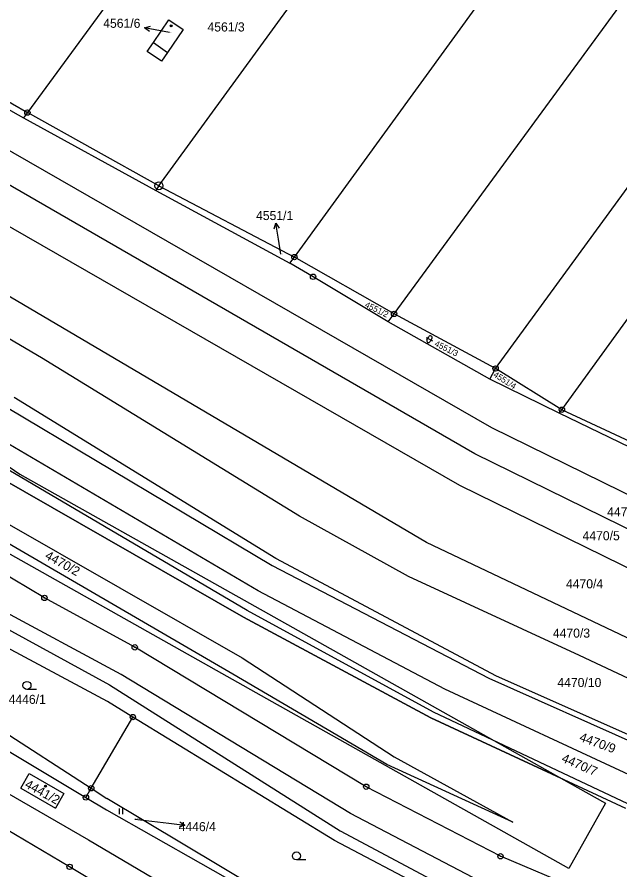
# Model space of a CAD drawing. Extents: x -593183 to -588034, y -1130415 to -1124994.
# Drawn here: x -589468.3 to -589355.6, y -1128646.6 to -1128487.1 of the extents above; entities that cross this region are included whole.
import ezdxf

# ---------------------------------------------------------------- set-up
doc = ezdxf.new("R2010")
doc.units = 0
for name, color, linetype in [('Vrstva 1', 7, 'Continuous'), ('Vrstva 16', 7, 'Continuous'), ('Vrstva 18', 7, 'Continuous'), ('Vrstva 19', 7, 'Continuous'), ('Vrstva 24', 7, 'Continuous'), ('Vrstva 25', 7, 'Continuous'), ('Vrstva 27', 7, 'Continuous'), ('Vrstva 4', 7, 'Continuous')]:
    doc.layers.add(name, color=color, linetype=linetype)

msp = doc.modelspace()

# ---------------------------------------------------------------- linework, layer by layer
at = {"layer": 'Vrstva 1'}
for p, q in [((-589440.39, -1128469.38), (-589466.4, -1128504.93)), ((-589416.46, -1128531.96), (-589373.01, -1128472.1)), ((-589441.79, -1128518.63), (-589417.36, -1128485.07)), ((-589397.82, -1128542.59), (-589355.63, -1128484.95)), ((-589442.84, -1128491.82), (-589439.93, -1128487.58)), ((-589439.93, -1128487.58), (-589437.27, -1128489.41)), ((-589437.27, -1128489.41), (-589440.19, -1128493.67)), ((-589443.98, -1128493.48), (-589442.84, -1128491.82)), ((-589441.32, -1128495.32), (-589443.98, -1128493.48)), ((-589440.19, -1128493.67), (-589441.32, -1128495.32)), ((-589378.83, -1128552.81), (-589339.85, -1128499.28)), ((-589470.56, -1128503.99), (-589467.1, -1128505.89)), ((-589466.4, -1128504.93), (-589467.1, -1128505.89)), ((-589467.1, -1128505.89), (-589442.37, -1128519.49)), ((-589366.44, -1128560.51), (-589327.11, -1128506.06)), ((-589382.69, -1128568.75), (-589486.84, -1128508.64)), ((-589379.54, -1128563.9), (-589474.35, -1128509.41)), ((-589441.79, -1128518.63), (-589442.37, -1128519.49)), ((-589442.37, -1128519.49), (-589417.33, -1128533.11)), ((-589441.79, -1128518.63), (-589416.46, -1128531.96)), ((-589385.55, -1128574.7), (-589481.13, -1128519.73)), ((-589391.73, -1128585.38), (-589486.43, -1128529.51)), ((-589417.33, -1128533.11), (-589416.46, -1128531.96)), ((-589397.82, -1128542.59), (-589416.46, -1128531.96)), ((-589412.97, -1128535.65), (-589417.33, -1128533.11)), ((-589463.75, -1128550.84), (-589491.23, -1128534.7)), ((-589398.91, -1128544.09), (-589412.97, -1128535.65)), ((-589398.91, -1128544.09), (-589397.82, -1128542.59)), ((-589378.83, -1128552.81), (-589397.82, -1128542.59)), ((-589379.93, -1128554.82), (-589398.91, -1128544.09)), ((-589415.48, -1128580.45), (-589463.75, -1128550.84)), ((-589379.93, -1128554.82), (-589378.83, -1128552.81)), ((-589366.44, -1128560.51), (-589378.83, -1128552.81)), ((-589366.92, -1128561.16), (-589379.93, -1128554.82)), ((-589419.92, -1128588.37), (-589468.88, -1128558.23)), ((-589470.18, -1128560.1), (-589420.65, -1128589.67)), ((-589366.92, -1128561.16), (-589366.44, -1128560.51)), ((-589339.59, -1128573.09), (-589366.44, -1128560.51)), ((-589340.34, -1128574.12), (-589366.92, -1128561.16)), ((-589320.36, -1128593), (-589379.54, -1128563.9)), ((-589423.26, -1128594.39), (-589473.32, -1128564.96)), ((-589425.31, -1128598.08), (-589475.12, -1128568.77)), ((-589322.85, -1128598.29), (-589382.69, -1128568.75)), ((-589425.99, -1128599.32), (-589476.01, -1128570.66)), ((-589463.21, -1128595.72), (-589498.6, -1128574.6)), ((-589325.36, -1128604.21), (-589385.55, -1128574.7)), ((-589478.91, -1128576.81), (-589426.24, -1128606.96)), ((-589427.98, -1128610), (-589480.22, -1128579.57)), ((-589395.15, -1128591.69), (-589415.48, -1128580.45)), ((-589330.1, -1128614.69), (-589391.73, -1128585.38)), ((-589420.65, -1128589.67), (-589380.12, -1128610.74)), ((-589378.67, -1128610.38), (-589419.92, -1128588.37)), ((-589363.13, -1128606.5), (-589395.15, -1128591.69)), ((-589388.32, -1128612.79), (-589423.26, -1128594.39)), ((-589448.87, -1128610.07), (-589474.94, -1128595.99)), ((-589446.32, -1128604.97), (-589463.21, -1128595.72)), ((-589451.41, -1128615.13), (-589486.65, -1128596.25)), ((-589390.44, -1128617.1), (-589425.31, -1128598.08)), ((-589390.97, -1128618.18), (-589425.99, -1128599.32)), ((-589403.02, -1128631.05), (-589446.32, -1128604.97)), ((-589426.24, -1128606.96), (-589397.79, -1128625.46)), ((-589332.2, -1128621.12), (-589363.13, -1128606.5)), ((-589494.41, -1128609.8), (-589455.45, -1128633.06)), ((-589406, -1128636.07), (-589448.87, -1128610.07)), ((-589399.15, -1128626.92), (-589427.98, -1128610)), ((-589335.55, -1128629.58), (-589378.67, -1128610.38)), ((-589380.12, -1128610.74), (-589335.9, -1128630.46)), ((-589352.14, -1128629.62), (-589388.32, -1128612.79)), ((-589446.68, -1128618.02), (-589451.41, -1128615.13)), ((-589498.27, -1128616.07), (-589454.98, -1128640.96)), ((-589474.36, -1128618.42), (-589454.45, -1128631.34)), ((-589454.45, -1128631.34), (-589446.68, -1128618.02)), ((-589408.98, -1128641.1), (-589446.68, -1128618.02)), ((-589354.46, -1128635.09), (-589390.97, -1128618.18)), ((-589354.1, -1128634.25), (-589390.44, -1128617.1)), ((-589397.79, -1128625.46), (-589375.6, -1128637.67)), ((-589375.6, -1128637.67), (-589399.15, -1128626.92)), ((-589467.63, -1128631.32), (-589466.06, -1128628.59)), ((-589466.06, -1128628.59), (-589459.56, -1128632.33)), ((-589377.92, -1128644.05), (-589403.02, -1128631.05)), ((-589467.63, -1128631.32), (-589461.13, -1128635.06)), ((-589459.56, -1128632.33), (-589461.13, -1128635.06)), ((-589455.45, -1128633.06), (-589454.45, -1128631.34)), ((-589454.45, -1128631.34), (-589451.55, -1128633.23)), ((-589455.45, -1128633.06), (-589451.57, -1128635.37)), ((-589383.19, -1128674.1), (-589451.55, -1128633.23)), ((-589451.57, -1128635.37), (-589383.19, -1128674.1)), ((-589380.37, -1128649.46), (-589406, -1128636.07)), ((-589458.49, -1128646.03), (-589472.44, -1128637.83)), ((-589454.98, -1128640.96), (-589418.57, -1128662.41)), ((-589382.81, -1128654.86), (-589408.98, -1128641.1)), ((-589365.12, -1128649.47), (-589377.92, -1128644.05)), ((-589430.67, -1128662.76), (-589458.49, -1128646.03))]:
    msp.add_line(p, q, dxfattribs=at)
at = {"layer": 'Vrstva 16'}
for p, q in [((-589439.8, -1128489.94), (-589441.52, -1128489.62)), ((-589419, -1128531.44), (-589419.46, -1128528.6)), ((-589446.28, -1128637.14), (-589439.94, -1128637.87))]:
    msp.add_line(p, q, dxfattribs=at)
at = {"layer": 'Vrstva 24'}
for centre, radius in [((-589466.4, -1128504.93), 0.5), ((-589466.4, -1128504.93), 0.0327), ((-589441.79, -1128518.63), 0.75), ((-589441.79, -1128518.63), 0.0903), ((-589416.46, -1128531.96), 0.5), ((-589416.46, -1128531.96), 0.0327), ((-589412.97, -1128535.65), 0.5), ((-589412.97, -1128535.65), 0.0327), ((-589397.82, -1128542.59), 0.5), ((-589397.82, -1128542.59), 0.0327), ((-589378.83, -1128552.81), 0.5), ((-589378.83, -1128552.81), 0.0327), ((-589366.44, -1128560.51), 0.5), ((-589366.44, -1128560.51), 0.0327), ((-589463.21, -1128595.72), 0.5), ((-589463.21, -1128595.72), 0.0327), ((-589446.32, -1128604.97), 0.5), ((-589446.32, -1128604.97), 0.0327), ((-589446.68, -1128618.02), 0.5), ((-589446.68, -1128618.02), 0.0327), ((-589454.45, -1128631.34), 0.5), ((-589403.02, -1128631.05), 0.5), ((-589403.02, -1128631.05), 0.0327), ((-589455.45, -1128633.06), 0.5), ((-589454.45, -1128631.34), 0.0327), ((-589455.45, -1128633.06), 0.0327), ((-589377.92, -1128644.05), 0.5), ((-589458.49, -1128646.03), 0.5), ((-589377.92, -1128644.05), 0.0327), ((-589458.49, -1128646.03), 0.0327)]:
    msp.add_circle(centre, radius, dxfattribs=at)
at = {"layer": 'Vrstva 25'}
for p, q in [((-589441.52, -1128489.62), (-589444.47, -1128489.07)), ((-589419.46, -1128528.6), (-589419.93, -1128525.64)), ((-589391.8, -1128547), (-589390.63, -1128547.65)), ((-589391.67, -1128547.45), (-589391.34, -1128546.87)), ((-589390.76, -1128547.2), (-589391.08, -1128547.78)), ((-589464.72, -1128612.85), (-589466.47, -1128612.85)), ((-589449.23, -1128635.12), (-589449.23, -1128636.17)), ((-589448.52, -1128636.17), (-589448.52, -1128635.12)), ((-589439.94, -1128637.87), (-589436.96, -1128638.22)), ((-589414.33, -1128644.75), (-589416.08, -1128644.75))]:
    msp.add_line(p, q, dxfattribs=at)
for points in [[(-589443.58, -1128489.75), (-589444.47, -1128489.07), (-589443.39, -1128488.76)], [(-589420.27, -1128526.7), (-589419.93, -1128525.64), (-589419.28, -1128526.55)], [(-589437.9, -1128637.6), (-589436.96, -1128638.22), (-589438.01, -1128638.6)]]:
    msp.add_lwpolyline(points, dxfattribs=at)
for centre, radius in [((-589439.5, -1128488.69), 0.175), ((-589439.5, -1128488.69), 0.15), ((-589466.47, -1128612.1), 0.75), ((-589462.99, -1128630.95), 0.175), ((-589462.99, -1128630.95), 0.15), ((-589416.08, -1128644), 0.75)]:
    msp.add_circle(centre, radius, dxfattribs=at)
for centre, start, end in [((-589391.38, -1128547.62), 150.8008, 240.8008), ((-589391.38, -1128547.62), 240.8008, 330.8008), ((-589391.05, -1128547.03), 60.8009, 150.8009), ((-589391.05, -1128547.03), 330.8008, 60.8008)]:
    msp.add_arc(centre, 0.335, start, end, dxfattribs=at)
at = {"layer": 'Vrstva 27'}
for p, q in [((-589522.3, -1128535.87), (-589467.78, -1128572.58)), ((-589476.01, -1128570.66), (-589425.99, -1128599.32)), ((-589425.99, -1128599.32), (-589476.01, -1128570.66)), ((-589467.78, -1128572.58), (-589415.78, -1128601.82)), ((-589422.64, -1128614.02), (-589475.26, -1128584.42)), ((-589425.99, -1128599.32), (-589390.97, -1128618.18)), ((-589390.97, -1128618.18), (-589425.99, -1128599.32)), ((-589415.78, -1128601.82), (-589366.66, -1128629.44)), ((-589365.15, -1128646.34), (-589422.64, -1128614.02)), ((-589390.97, -1128618.18), (-589366.66, -1128629.44)), ((-589366.66, -1128629.44), (-589390.97, -1128618.18)), ((-589366.66, -1128629.44), (-589358.3, -1128634.14)), ((-589358.3, -1128634.14), (-589365.15, -1128646.34))]:
    msp.add_line(p, q, dxfattribs=at)
at = {"layer": 'Vrstva 4'}
for p, q in [((-589442.84, -1128491.82), (-589440.19, -1128493.67)), ((-589477.61, -1128498.47), (-589466.4, -1128504.93)), ((-589441.79, -1128518.63), (-589466.4, -1128504.93)), ((-589485, -1128593.46), (-589451.01, -1128611.96)), ((-589451.01, -1128611.96), (-589407.92, -1128639.3)), ((-589407.92, -1128639.3), (-589378.12, -1128655.11))]:
    msp.add_line(p, q, dxfattribs=at)

# ---------------------------------------------------------------- texts
at = {"layer": 'Vrstva 16'}
for s, p in [('4561/6', (-589452.21, -1128489.07)), ('4551/1', (-589423.63, -1128525.04)), ('4446/4', (-589438.1, -1128639.36))]:
    msp.add_text(s, height=1.7, dxfattribs=at).set_placement(p)
at = {"layer": 'Vrstva 18'}
for s, height, p in [('4561/3', 1.7, (-589432.71, -1128489.76)), ('4551/1', 0.1, (-589419, -1128531.44)), ('4470/6', 1.7, (-589357.97, -1128580.46)), ('4470/5', 1.7, (-589362.57, -1128584.94)), ('4470/4', 1.7, (-589365.67, -1128593.93)), ('4470/3', 1.7, (-589368.12, -1128603.16)), ('4470/10', 1.7, (-589367.28, -1128612.4)), ('4446/1', 1.7, (-589469.9, -1128615.55)), ('4446/4', 0.2, (-589446.28, -1128637.14))]:
    msp.add_text(s, height=height, dxfattribs=at).set_placement(p)
for s, height, rotation, p in [('4551/2', 1.14, 333.693, (-589403.4, -1128541.25)), ('4551/3', 1.14, 333.417, (-589390.36, -1128548.53)), ('4551/4', 1.14, 327.4153, (-589379.37, -1128554.24)), ('4470/2', 1.7, 330.6202, (-589463.25, -1128588.28)), ('4470/9', 1.7, 339.8967, (-589363.3, -1128622.43)), ('4470/7', 1.7, 336.5339, (-589366.64, -1128626.32))]:
    msp.add_text(s, height=height, rotation=rotation, dxfattribs=at).set_placement(p)
at = {"layer": 'Vrstva 19'}
msp.add_text('4561/6', height=0.1, dxfattribs=at).set_placement((-589439.8, -1128489.94))
msp.add_text('4441/2', height=1.7, rotation=331.1746, dxfattribs=at).set_placement((-589467.02, -1128631.09))

doc.saveas('drawing.dxf')
